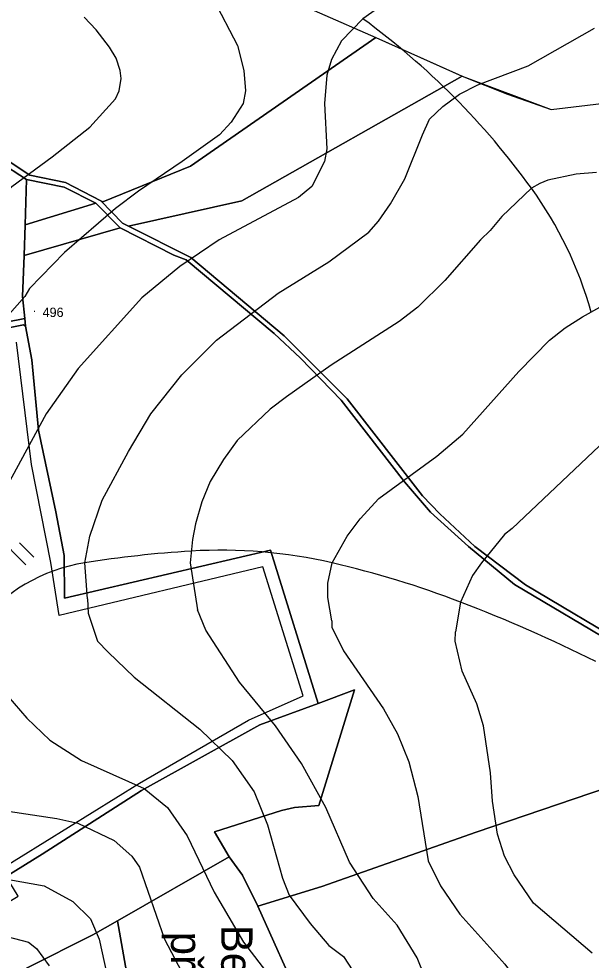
# Model space of a CAD drawing. Extents: x -510989 to -501240, y -1184665 to -1176098.
# Drawn here: x -509636 to -509271, y -1177370 to -1176770 of the extents above; entities that cross this region are included whole.
import ezdxf

# ---------------------------------------------------------------- set-up
doc = ezdxf.new("R2010")
doc.units = 0
for name, color, linetype in [('lesni_pozemek', 7, 'Continuous'), ('NAVRH_rozvodnice', 7, 'Continuous'), ('orna_puda', 7, 'Continuous'), ('ostatni_plocha_x_ostatni_komunikace', 7, 'Continuous'), ('popis', 7, 'Continuous'), ('STAV_erozne_ohrozene_plochy', 7, 'Continuous'), ('STAV_povodi', 7, 'Continuous'), ('STAV_systematicke_odvodneni', 7, 'Continuous'), ('trvaly_travni_porost', 7, 'Continuous'), ('vrstevnice_01', 7, 'Continuous'), ('vrstevnice_02', 7, 'Continuous'), ('vrstevnice_05', 7, 'Continuous')]:
    doc.layers.add(name, color=color, linetype=linetype)

msp = doc.modelspace()

# ---------------------------------------------------------------- linework, layer by layer
at = {"layer": 'lesni_pozemek'}
for points in [[(-509630.15, -1176700.17), (-509560.41, -1176698.23), (-509530.54, -1176700.95), (-509479.89, -1176750.15), (-509408.17, -1176782), (-509526.26, -1176863.96), (-509582.21, -1176886.82), (-509583.51, -1176886.14), (-509606.05, -1176874.31), (-509628.83, -1176869.79), (-509646.46, -1176858.04), (-509661.12, -1176832.39), (-509675.85, -1176816.28), (-509644.38, -1176798.53), (-509644.57, -1176784.44), (-509646.6, -1176784.19), (-509680.88, -1176717.83)], [(-509408.17, -1176782), (-509355.27, -1176805.51), (-509353.11, -1176806.47), (-509493.54, -1176885.99), (-509565.92, -1176902.26), (-509569.66, -1176900.38), (-509583.51, -1176886.14), (-509582.21, -1176886.82), (-509526.26, -1176863.96)], [(-509679.23, -1176818.18), (-509663.79, -1176834.93), (-509648.83, -1176861.01), (-509630.94, -1176872.43), (-509631.88, -1176901.37), (-509632.52, -1176920.96), (-509633.38, -1176947.19), (-509632.07, -1176961.15), (-509733.95, -1176981.07), (-509799.84, -1176991.79), (-509800.08, -1176951.18), (-509800.15, -1176939.62), (-509813.73, -1176903.76), (-509793.84, -1176894.76), (-509777.18, -1176875.21), (-509716.06, -1176838.94)], [(-509630.94, -1176872.43), (-509606.91, -1176877.37), (-509586.75, -1176887.66), (-509631.88, -1176901.37)], [(-509586.75, -1176887.66), (-509571.12, -1176903.33), (-509632.52, -1176920.96), (-509631.88, -1176901.37)]]:
    msp.add_lwpolyline(points, close=True, dxfattribs=at)
for points in [[(-509244, -1177171.92), (-509312.72, -1177131), (-509345.01, -1177106.48), (-509367.19, -1177085.7), (-509378.26, -1177074.22), (-509426.48, -1177012.45), (-509466.5, -1176972.27), (-509526.04, -1176922.21), (-509565.92, -1176902.26), (-509493.54, -1176885.99), (-509353.11, -1176806.47), (-509324.09, -1176817.98), (-509296.19, -1176827.86), (-509258.93, -1176823.29)], [(-509239.62, -1177253.18), (-509344.05, -1177288.82), (-509442.48, -1177323.45), (-509483.45, -1177336), (-509493.11, -1177316.19), (-509501.58, -1177304.5), (-509510.92, -1177288.49), (-509468.36, -1177274.88), (-509460.03, -1177273.07), (-509444.38, -1177271.72), (-509421.79, -1177198.03), (-509444.93, -1177206.61), (-509475.31, -1177108.83), (-509606.6, -1177139.45), (-509606.83, -1177112.29), (-509612.27, -1177084.51), (-509623.26, -1177032.3), (-509627.44, -1176987.47), (-509631.61, -1176966.04), (-509632.07, -1176961.15), (-509633.38, -1176947.19), (-509632.52, -1176920.96), (-509571.12, -1176903.33), (-509537.04, -1176920.79), (-509529.01, -1176923.65), (-509472.99, -1176970.62), (-509456.19, -1176986.36), (-509430.21, -1177013.29), (-509389.92, -1177065.31), (-509373.22, -1177084.58), (-509349.06, -1177106.47), (-509319.66, -1177130.84), (-509252.35, -1177170.69)], [(-509714.36, -1177376.56), (-509636.26, -1177329.52), (-509643.81, -1177316.99), (-509620.94, -1177302.87), (-509557.52, -1177262.12), (-509481.99, -1177220.36), (-509444.93, -1177206.61), (-509421.79, -1177198.03), (-509444.38, -1177271.72), (-509460.03, -1177273.07), (-509468.36, -1177274.88), (-509510.92, -1177288.49), (-509501.58, -1177304.5), (-509572.95, -1177345.3), (-509588.68, -1177354.29), (-509631, -1177375.54)], [(-509227.24, -1177717.25), (-509274.16, -1177711.28), (-509296.4, -1177708.45), (-509323.78, -1177703.76), (-509336.68, -1177703.21), (-509315.44, -1177685.24), (-509273.09, -1177665), (-509307.58, -1177615.25), (-509343.27, -1177596.17), (-509392.19, -1177523.08), (-509427.76, -1177460.22), (-509483.45, -1177336), (-509442.48, -1177323.45), (-509344.05, -1177288.82), (-509239.62, -1177253.18)], [(-509561.97, -1177406.86), (-509572.95, -1177345.3), (-509501.58, -1177304.5), (-509493.11, -1177316.19), (-509483.45, -1177336), (-509427.76, -1177460.22)]]:
    msp.add_lwpolyline(points, dxfattribs=at)
at = {"layer": 'NAVRH_rozvodnice'}
for centre, radius, start, end in [((-509703.2, -1177162.72), 486.34, 35.83284, 53.85117), ((-509512.65, -1177025.12), 251.31, 15.72766, 35.83284), ((-509483.45, -1177805.67), 697.46, 93.48074, 99.10431), ((-509506.75, -1177422.71), 313.79, 76.97048, 93.48074), ((-509576.54, -1177224.76), 109.13, 99.10431, 141.62047), ((-509576.35, -1177723.51), 622.54, 69.0826, 76.97048), ((-509692.3, -1178026.87), 947.3, 63.37796, 69.0826)]:
    msp.add_arc(centre, radius, start, end, dxfattribs=at)
at = {"layer": 'orna_puda'}
msp.add_lwpolyline([(-509710.87, -1176980.6), (-509632.88, -1176965.1), (-509631.61, -1176966.04), (-509627.44, -1176987.47), (-509623.26, -1177032.3), (-509612.27, -1177084.51), (-509606.83, -1177112.29), (-509606.6, -1177139.45), (-509475.31, -1177108.83), (-509444.93, -1177206.61), (-509481.99, -1177220.36), (-509557.52, -1177262.12), (-509620.94, -1177302.87), (-509643.81, -1177316.99)], dxfattribs=at)
at = {"layer": 'ostatni_plocha_x_ostatni_komunikace'}
for points in [[(-509252.35, -1177170.69), (-509319.66, -1177130.84), (-509349.06, -1177106.47), (-509373.22, -1177084.58), (-509389.92, -1177065.31), (-509430.21, -1177013.29), (-509456.19, -1176986.36), (-509472.99, -1176970.62), (-509529.01, -1176923.65), (-509537.04, -1176920.79), (-509571.12, -1176903.33), (-509586.75, -1176887.66), (-509606.91, -1176877.37), (-509630.94, -1176872.43), (-509648.83, -1176861.01)], [(-509646.46, -1176858.04), (-509628.83, -1176869.79), (-509606.05, -1176874.31), (-509583.51, -1176886.14), (-509569.66, -1176900.38), (-509565.92, -1176902.26), (-509526.04, -1176922.21), (-509466.5, -1176972.27), (-509426.48, -1177012.45), (-509378.26, -1177074.22), (-509367.19, -1177085.7), (-509345.01, -1177106.48), (-509312.72, -1177131), (-509244, -1177171.92)]]:
    msp.add_lwpolyline(points, dxfattribs=at)
msp.add_lwpolyline([(-509632.07, -1176961.15), (-509631.61, -1176966.04), (-509632.88, -1176965.1), (-509710.87, -1176980.6), (-509798.86, -1176995.29), (-509796.67, -1177001.1), (-509797.62, -1177017.43), (-509801.51, -1177017.43), (-509800.88, -1177007.84), (-509800.48, -1177001.68), (-509800.08, -1176995.49), (-509799.89, -1176992.55), (-509799.84, -1176991.79), (-509733.95, -1176981.07)], close=True, dxfattribs=at)
at = {"layer": 'popis'}
msp.add_lwpolyline([(-509479.89, -1176750.15), (-509408.17, -1176782), (-509353.11, -1176806.47), (-509296.19, -1176827.86), (-509258.93, -1176823.29)], dxfattribs=at)
at = {"layer": 'STAV_erozne_ohrozene_plochy'}
for p, q in [((-509658.42, -1177091.09), (-509631.28, -1177118.24)), ((-509635.39, -1177104.23), (-509626.27, -1177113.34))]:
    msp.add_line(p, q, dxfattribs=at)
at = {"layer": 'STAV_povodi'}
for centre, radius, start, end in [((-509703.2, -1177162.72), 486.34, 35.83284, 53.85117), ((-509512.65, -1177025.12), 251.31, 15.72766, 35.83284)]:
    msp.add_arc(centre, radius, start, end, dxfattribs=at)
at = {"layer": 'STAV_systematicke_odvodneni'}
for p, q in [((-509627.75, -1177054.28), (-509637.37, -1176976.21)), ((-509615.45, -1177116.85), (-509627.75, -1177054.28)), ((-509610.11, -1177150.54), (-509615.45, -1177116.85)), ((-509480.22, -1177119.52), (-509610.11, -1177150.54)), ((-509454.56, -1177201.87), (-509480.22, -1177119.52)), ((-509489.3, -1177217.38), (-509454.56, -1177201.87)), ((-509558.79, -1177257.49), (-509489.3, -1177217.38)), ((-509733.58, -1177365.51), (-509558.79, -1177257.49))]:
    msp.add_line(p, q, dxfattribs=at)
at = {"layer": 'trvaly_travni_porost'}
msp.add_lwpolyline([(-509572.95, -1177345.3), (-509561.97, -1177406.86), (-509546.91, -1177453.53), (-509589.76, -1177453.23), (-509611.17, -1177445.97), (-509633.68, -1177445.21), (-509643.12, -1177442.55), (-509661.92, -1177399.66), (-509662.19, -1177399.04), (-509666.85, -1177393), (-509631, -1177375.54), (-509588.68, -1177354.29)], close=True, dxfattribs=at)
at = {"layer": 'vrstevnice_01'}
for points in [[(-509269.31, -1176694), (-509302.81, -1176710), (-509333.31, -1176718), (-509354, -1176726), (-509416.31, -1176770), (-509430, -1176784), (-509436.41, -1176796), (-509439.31, -1176806), (-509440.91, -1176824), (-509439.41, -1176853), (-509440.91, -1176861), (-509449, -1176877), (-509457.5, -1176884), (-509508, -1176911)], [(-509788.5, -1177122), (-509773.41, -1177074), (-509759, -1177037), (-509742.5, -1177003), (-509727.91, -1176975), (-509703.81, -1176940), (-509683.19, -1176916), (-509668.09, -1176901), (-509640.31, -1176877), (-509614.59, -1176858), (-509590.5, -1176839), (-509574.19, -1176821), (-509571.91, -1176816), (-509570.5, -1176808), (-509571.09, -1176803), (-509573.69, -1176795), (-509578.09, -1176788), (-509586.41, -1176777), (-509594.09, -1176769)], [(-509267.41, -1176868), (-509280.41, -1176869), (-509298.31, -1176873), (-509303.59, -1176875), (-509308.91, -1176878), (-509327.81, -1176896), (-509335.19, -1176905), (-509341.31, -1176911), (-509364.19, -1176937), (-509381.41, -1176954), (-509393.19, -1176963), (-509436.59, -1176991), (-509465.19, -1177011), (-509475.59, -1177019), (-509496.59, -1177039), (-509505.31, -1177051), (-509513.69, -1177065), (-509519.19, -1177078), (-509523.19, -1177092), (-509525.09, -1177102), (-509526.5, -1177117), (-509521.81, -1177147)], [(-509508, -1176911), (-509533.19, -1176928), (-509557.41, -1176948), (-509598, -1176993), (-509618.41, -1177022), (-509650.09, -1177080), (-509654.81, -1177092), (-509660.5, -1177114), (-509662.81, -1177134)], [(-509257.59, -1177035), (-509321.19, -1177095), (-509326.09, -1177099), (-509340.81, -1177117), (-509346.5, -1177125), (-509354.09, -1177142), (-509357.19, -1177161)], [(-509788.5, -1177122), (-509798.59, -1177170), (-509798.91, -1177193), (-509797, -1177217), (-509793.41, -1177234), (-509785.09, -1177255), (-509772.31, -1177275), (-509766.41, -1177282), (-509749.69, -1177295), (-509741.19, -1177300), (-509726.5, -1177306), (-509700.5, -1177314), (-509676.31, -1177317), (-509642.19, -1177319), (-509619.69, -1177323), (-509601.41, -1177333), (-509590.19, -1177344), (-509584.59, -1177357), (-509577.81, -1177388)], [(-509662.81, -1177134), (-509662.09, -1177157), (-509656.31, -1177178), (-509642.81, -1177202), (-509630.81, -1177216), (-509616.09, -1177230), (-509595.81, -1177243), (-509555.91, -1177261), (-509541, -1177273), (-509528.5, -1177291), (-509511.19, -1177327), (-509492.5, -1177359), (-509468.69, -1177390)], [(-509270.59, -1177638), (-509286.59, -1177621), (-509299.09, -1177605), (-509321.31, -1177565), (-509330.19, -1177542), (-509342.09, -1177494), (-509344.19, -1177478), (-509351.31, -1177453), (-509372.41, -1177392), (-509381.69, -1177369), (-509394.59, -1177348), (-509409.91, -1177331), (-509424.81, -1177308), (-509440, -1177273), (-509455.59, -1177245), (-509472.19, -1177221), (-509495.09, -1177193), (-509516.59, -1177160), (-509521.81, -1177147), (-509521.81, -1177147)], [(-509270.09, -1177366), (-509307.5, -1177334), (-509319.81, -1177316), (-509326, -1177304), (-509330.59, -1177290), (-509333.69, -1177269), (-509335, -1177251), (-509339.5, -1177221), (-509343.69, -1177207), (-509353.09, -1177186), (-509357.59, -1177167), (-509357.19, -1177161)]]:
    msp.add_lwpolyline(points, dxfattribs=at)
at = {"layer": 'vrstevnice_02'}
msp.add_line((-509634, -1176957), (-509634, -1176957), dxfattribs=at)
for points in [[(-509511.81, -1176757), (-509496.31, -1176787), (-509492.31, -1176803), (-509491.19, -1176816), (-509492.69, -1176824), (-509500.31, -1176836), (-509507.91, -1176844), (-509531.59, -1176861), (-509559.59, -1176880), (-509574.09, -1176891), (-509606.69, -1176919), (-509628.91, -1176942), (-509631.91, -1176947), (-509643.5, -1176960), (-509658.91, -1176980), (-509681.31, -1177018), (-509682.5, -1177022), (-509687.5, -1177030), (-509689.5, -1177035), (-509695.19, -1177044), (-509702.31, -1177062), (-509712.69, -1177091), (-509723.59, -1177128)], [(-509592, -1177140), (-509593.81, -1177117), (-509590.59, -1177100), (-509582.59, -1177077), (-509565.81, -1177046), (-509551.59, -1177022), (-509531.91, -1176997), (-509509.69, -1176975), (-509470.5, -1176945), (-509438, -1176925), (-509412.59, -1176906), (-509406.5, -1176899), (-509398.69, -1176888), (-509389.69, -1176872), (-509378.41, -1176844), (-509373.81, -1176834), (-509365.41, -1176826), (-509354.69, -1176818), (-509343.09, -1176812), (-509311, -1176800), (-509268.59, -1176776)], [(-509436.09, -1177154), (-509438.69, -1177139), (-509438.81, -1177130), (-509436, -1177117), (-509426.41, -1177100), (-509418.09, -1177089), (-509406.09, -1177076), (-509369.09, -1177049), (-509352.69, -1177035), (-509316.81, -1176995), (-509297.31, -1176975), (-509287.31, -1176967), (-509276.31, -1176960), (-509265.19, -1176954)], [(-509841, -1177118), (-509843.31, -1177127), (-509848.81, -1177169), (-509848.31, -1177232), (-509845.19, -1177255), (-509839.5, -1177277), (-509834.5, -1177288), (-509823.19, -1177308), (-509808, -1177328), (-509792.69, -1177340), (-509771.69, -1177350), (-509749.31, -1177355), (-509730.59, -1177356), (-509648.59, -1177354), (-509629.69, -1177359), (-509624.5, -1177363), (-509616.41, -1177374)], [(-509723.59, -1177128), (-509726.19, -1177165), (-509726.5, -1177198), (-509722.81, -1177220), (-509711.81, -1177241), (-509695.91, -1177257), (-509676.19, -1177268), (-509658.31, -1177273), (-509611.59, -1177280), (-509598.19, -1177283), (-509574.91, -1177294), (-509563.81, -1177304), (-509558.81, -1177311), (-509542.81, -1177357), (-509529.81, -1177382)], [(-509592, -1177140), (-509591.59, -1177149), (-509585.59, -1177167), (-509578.91, -1177174), (-509562.19, -1177190), (-509520.41, -1177223), (-509499.81, -1177243), (-509485.69, -1177263), (-509477.31, -1177284), (-509467.59, -1177318), (-509463.31, -1177329), (-509450, -1177347), (-509438.19, -1177361), (-509428.81, -1177368), (-509414.41, -1177390)], [(-509436.09, -1177154), (-509436.09, -1177158), (-509428.69, -1177173), (-509403.31, -1177210), (-509394.31, -1177226), (-509387, -1177244), (-509381.41, -1177266), (-509374.81, -1177307), (-509366.91, -1177323), (-509354.5, -1177341), (-509325.81, -1177373), (-509312.41, -1177391), (-509298.09, -1177415), (-509277.5, -1177460), (-509267.91, -1177492)]]:
    msp.add_lwpolyline(points, dxfattribs=at)

# ---------------------------------------------------------------- texts
at = {"layer": 'NAVRH_rozvodnice'}
for s, p in [('Bezejmenný', (-509506.73, -1177347.83)), ('přítok "CH"', (-509538.73, -1177352.24))]:
    msp.add_text(s, height=20, rotation=270, dxfattribs=at).set_placement(p)
at = {"layer": 'vrstevnice_05'}
for s, p in [('.', (-509626.93, -1176957.06)), ('496', (-509620.67, -1176960.2))]:
    msp.add_text(s, height=6, dxfattribs=at).set_placement(p)

doc.saveas('drawing.dxf')
